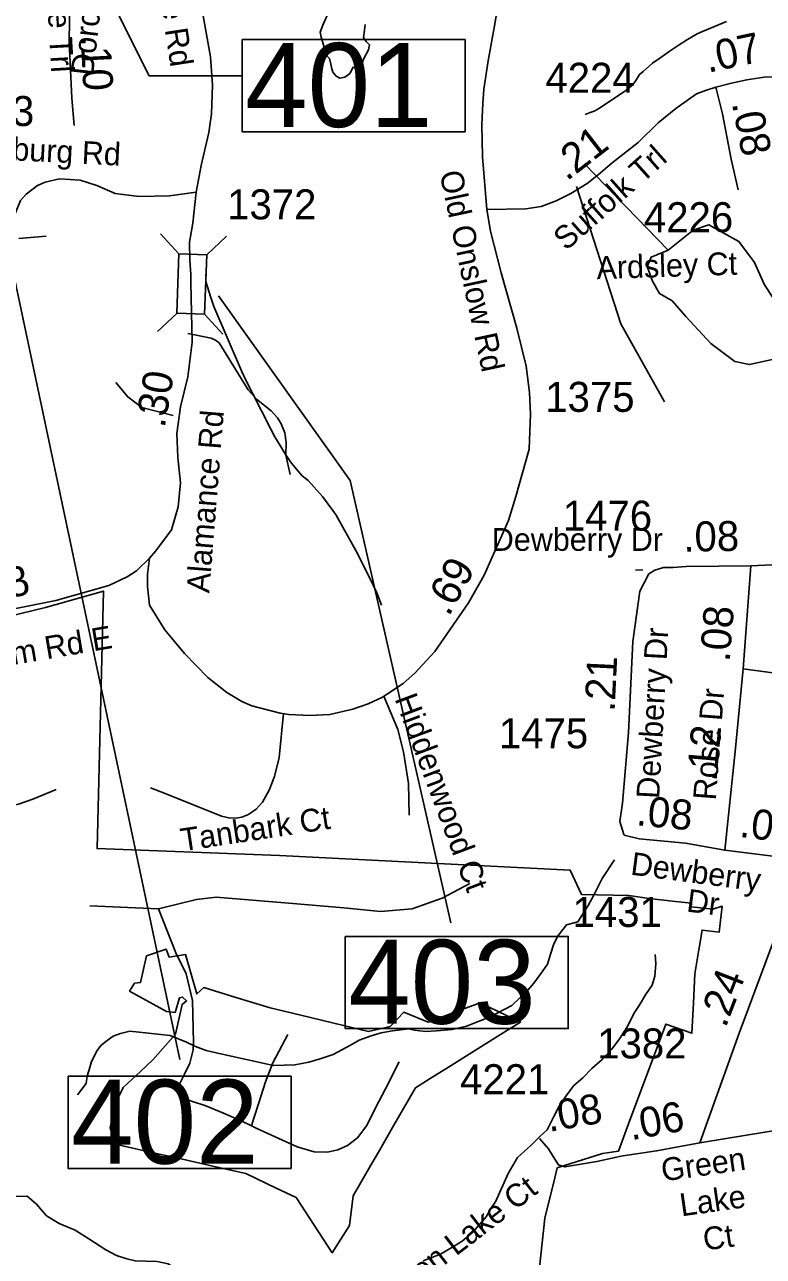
# Model space of a CAD drawing. Extents: x 1662474 to 1856135, y 779280 to 917889.
# Drawn here: x 1738952 to 1742029, y 819432 to 824566 of the extents above; entities that cross this region are included whole.
import ezdxf

# ---------------------------------------------------------------- set-up
doc = ezdxf.new("R2010")
doc.units = 0
for name, color, linetype in [('Exist Boundary Political City Limit New', 7, 'Continuous'), ('Exist Boundary Political City Limit New Hole', 7, 'Continuous'), ('Exist Hydrographic Misc Water Feature', 7, 'Continuous'), ('Exist Hydrographic Pond Under 1500 Sq Ft', 7, 'Continuous'), ('Exist Road Non-System Type 51', 7, 'Continuous'), ('Exist Road Non-System Type 51 Label', 7, 'Continuous'), ('Exist Road Secondary Mileage Hundredths English Label', 7, 'Continuous'), ('Exist Road Secondary Mileage Tenths English Label', 7, 'Continuous'), ('Exist Road Secondary Structure Standard Bridge CELL', 7, 'Continuous'), ('Exist Road Secondary Structure Standard Bridge Number Label', 7, 'Continuous'), ('Exist Road Secondary Type 41 Attributed', 7, 'Continuous'), ('Exist Road Secondary Type 51 Attributed', 7, 'Continuous'), ('Exist Road Secondary Type 51 Label', 7, 'Continuous'), ('Exist Road Secondary Type 51 Number Label', 7, 'Continuous'), ('Map Preparation Boundary City Limit Buffer Line', 7, 'Continuous')]:
    doc.layers.add(name, color=color, linetype=linetype)

msp = doc.modelspace()

# ---------------------------------------------------------------- linework, layer by layer
at = {"layer": 'Exist Boundary Political City Limit New'}
for points in [[(1738885.5, 822099.6), (1739039.6, 822136.3), (1739280.5, 822205.1), (1739254, 821131.9), (1740014.4, 821103.2), (1740838.6, 821061.3)], [(1740838.6, 821061.3), (1741225, 821041.6), (1741272.1, 820940.2), (1741468.6, 820936.1), (1741553.9, 820923.3), (1741663.2, 820911.8), (1741730.4, 820904.6)], [(1741730.4, 820904.6), (1741728.8, 820889.3), (1741819.2, 820879.9), (1741858.4, 820891.2), (1741845.9, 820783.8), (1741774.4, 820792.1), (1741760.6, 820709.2), (1741743.8, 820609.8), (1741738, 820489.5), (1741731.9, 820362.4), (1741623.2, 820400.2), (1741542.9, 820185), (1741473.8, 820000), (1741425.8, 819871.3), (1741359.4, 819860.4), (1741171, 819800.8), (1741160.8, 819759.2), (1741119.6, 819591.5), (1741078.8, 819219.2)]]:
    msp.add_lwpolyline(points, dxfattribs=at)
at = {"layer": 'Exist Boundary Political City Limit New Hole'}
msp.add_lwpolyline([(1739543.1, 820452.1), (1739579.1, 820448.9), (1739597, 820509.6), (1739609.5, 820513.1), (1739627, 820497), (1739608.9, 820482.3), (1739581, 820358.6), (1739485.5, 820250.9), (1739434.2, 820202.9), (1739362.8, 820135.9), (1739326.4, 820061), (1739308.1, 819967.5), (1739330.6, 819899.8), (1739457.4, 819871.2), (1739610.1, 819836.8), (1739753.5, 819804.4), (1739873.6, 819777.3), (1740000, 819717.1), (1740083.6, 819677.2), (1740233.8, 819447.6), (1740306, 819561), (1740321.1, 819684.9), (1740384.6, 819795.2), (1740425.8, 819866.8), (1740490.4, 819979), (1740580.2, 820135.2), (1740641.1, 820173.2), (1740717.5, 820221.1), (1740842.1, 820298.9), (1740956.4, 820370.3), (1741018.1, 820408.9), (1740959.6, 820436.8), (1740849.2, 820489.5), (1740777.9, 820462.6), (1740711.2, 820437.4), (1740633.4, 820408.1), (1740531.1, 820450.4), (1740474.4, 820390.1), (1740384.1, 820370.1), (1740280.5, 820395), (1740103, 820437.6), (1739974.4, 820468.6), (1739827.6, 820513.2), (1739699, 820552.4), (1739669.4, 820526.1), (1739622.5, 820690.2), (1739554.8, 820679), (1739541.8, 820712), (1739459.9, 820684.6), (1739435.1, 820573.7), (1739409.9, 820570.5), (1739389.2, 820538.1), (1739543.1, 820452.1)], dxfattribs=at)
at = {"layer": 'Exist Hydrographic Misc Water Feature'}
msp.add_line((1741632.6, 823625.9), (1741283.8, 823986.2), dxfattribs=at)
for points in [[(1741875.8, 824578.3), (1741775.3, 824537), (1741753.2, 824527.2), (1741713, 824503.6), (1741678.8, 824481.8), (1741636.5, 824454.1), (1741598.4, 824426.5), (1741568.2, 824404.7), (1741528.1, 824371), (1741513.7, 824357.2), (1741501.6, 824337.3), (1741485.4, 824315.3), (1741451.2, 824287.6), (1741344.5, 824216.5), (1741332.4, 824208.6), (1741324.4, 824204.6), (1741308.4, 824198.8), (1741286.9, 824191.3)], [(1739707.2, 823524.3), (1739706.8, 823494.8), (1739726.3, 823432.8), (1739739.8, 823390.7), (1739855, 823123.3), (1739876.8, 823078.5), (1739902.4, 823026.4), (1739977, 822882.1), (1739994.7, 822848.1), (1740016.2, 822811.5), (1740034, 822781.6), (1740059.5, 822743.3), (1740083.3, 822714.9), (1740108.9, 822684.8), (1740132.9, 822666.4), (1740192.3, 822599.5), (1740236, 822541.2), (1740249.8, 822521.2), (1740332.2, 822374.2), (1740387.1, 822264), (1740418.7, 822197.7), (1740438.2, 822145.6)], [(1741408.9, 821085.1), (1741358.5, 821007.5), (1741323.8, 820937.8), (1741299.4, 820894), (1741257, 820826.3)], [(1739172, 820106), (1739208.3, 820152.8), (1739212.8, 820183.1), (1739223.1, 820219), (1739231.3, 820245.1), (1739239.7, 820263), (1739251.8, 820286.5), (1739270, 820310.8), (1739296.1, 820332.4), (1739320.5, 820350), (1739350.8, 820361.7), (1739390.8, 820371.5), (1739558.9, 820353.3), (1739626.8, 820324.9), (1739664.5, 820306.9), (1739708.4, 820290.4), (1739762.1, 820277.7), (1739988.3, 820227.2), (1740078.3, 820230.3), (1740136.6, 820242.3), (1740182.7, 820255.2), (1740237, 820273.1), (1740309.4, 820312.6), (1740345.7, 820334), (1740396, 820351), (1740438, 820363.3), (1740484.3, 820372.2), (1740552.4, 820379.9), (1740574.6, 820375.3), (1740622.3, 820369.4), (1740668.5, 820372.6), (1740732.5, 820377.8), (1740792.9, 820391.4), (1740891.2, 820430.4), (1740981.8, 820477.8), (1741048.6, 820541.2), (1741073, 820571.1), (1741111.4, 820622), (1741129.8, 820650.4), (1741142.1, 820691.9), (1741156.7, 820734.3), (1741175.2, 820770.1), (1741195.5, 820796), (1741209.6, 820813.7), (1741257, 820826.3)]]:
    msp.add_lwpolyline(points, dxfattribs=at)
at = {"layer": 'Exist Hydrographic Pond Under 1500 Sq Ft'}
for points in [[(1740222.2, 824424.4), (1740207.5, 824441.6), (1740196.5, 824480.8), (1740187.9, 824513.9), (1740183, 824534.7), (1740194, 824562.9), (1740222.2, 824625.4)], [(1740370.5, 824566.6), (1740368.1, 824542.1), (1740363.2, 824511.4), (1740375.4, 824495.5), (1740388.9, 824482), (1740384, 824461.2), (1740363.2, 824422), (1740355.1, 824395.1), (1740352.7, 824378), (1740339.9, 824379.1), (1740320.3, 824388.9), (1740306.8, 824362), (1740286, 824347.3), (1740265.1, 824342.4), (1740250.4, 824350.9), (1740235.7, 824368.1), (1740230.8, 824387.7), (1740228.3, 824401.2), (1740222.2, 824424.4)], [(1741632.6, 823625.9), (1741736.5, 823709.7), (1741801.7, 823731.5), (1741927.8, 823661.9), (1741993, 823575), (1742032.2, 823483.8), (1742080, 823409.9), (1742153.9, 823327.4), (1742188.7, 823279.6), (1742197.4, 823236.1), (1742110.4, 823179.6), (1741971.3, 823149.2), (1741910.4, 823162.2), (1741810.4, 823236.1), (1741706.1, 823349.1), (1741649.6, 823414.3), (1741597.4, 823444.7), (1741567, 823496.8), (1741545.2, 823557.7), (1741562.6, 823596.8), (1741632.6, 823625.9)]]:
    msp.add_lwpolyline(points, dxfattribs=at)
at = {"layer": 'Exist Road Non-System Type 51'}
for p, q in [((1741526.8, 822292.9), (1741496.4, 822291.9)), ((1739223.6, 820892.5), (1739509.4, 820880.4))]:
    msp.add_line(p, q, dxfattribs=at)
for points in [[(1741618.1, 822994.2), (1741436.1, 823319.2), (1741250.4, 823890.4)], [(1739632, 823277.8), (1739729.4, 823259.6), (1739747, 823250.7), (1739762.8, 823239.2), (1739883.4, 823043.6), (1739917.6, 823004.8), (1739978.8, 822956.5), (1740005, 822926.9), (1740020.8, 822901.4), (1740035.9, 822863.9), (1740042.2, 822824.7), (1740040.6, 822770.7), (1740058.5, 822691.1)], [(1739331.5, 823074.1), (1739381.4, 823014.2), (1739440.9, 822969.6), (1739570.6, 822937)], [(1740448.2, 821767.2), (1740506.2, 821628.4), (1740530.1, 821534.4), (1740551.4, 821403.2), (1740553.5, 821271.2)], [(1740030.1, 821695.1), (1740012.1, 821511.4), (1739992.6, 821432.4), (1739970.9, 821375.9), (1739943, 821325.5), (1739916.5, 821296.2), (1739884, 821273.4), (1739856.4, 821262.2), (1739831.8, 821258.4), (1739802.1, 821259.7), (1739771.9, 821267), (1739537, 821361.2), (1739476.4, 821384.9)], [(1738695.6, 821354.4), (1738763.5, 821323.7), (1738832, 821311.6), (1738889.2, 821310.6), (1738926.5, 821317.4), (1738986.1, 821338.1), (1739083.1, 821378.2)], [(1739509.4, 820880.4), (1739668, 820920.2), (1739750.4, 820929.8), (1740052.2, 820904.5), (1740282.4, 820884.9), (1740435.1, 820869.6), (1740567.1, 820880.1), (1740692.1, 820925.2), (1740806.2, 820986.7)], [(1739509.4, 820880.4), (1739582.6, 820697.4), (1739624.6, 820609.2), (1739651.6, 820498.8), (1739655.9, 820324.5), (1739654.1, 820292.8), (1739640.6, 820238.1), (1739616.4, 820188.7), (1739597.1, 820149.4), (1739595.2, 820145), (1739593.2, 820137.5), (1739592.6, 820129.7), (1739593.2, 820121.9), (1739595.2, 820114.4), (1739598.6, 820107.4), (1739603.1, 820100.9), (1739608.6, 820095.4), (1739615, 820090.9), (1739622, 820087.7), (1739623.1, 820087.2), (1739646.9, 820079.4), (1739707.2, 820059.9), (1739780.5, 820029.5), (1739856.9, 819995.7), (1739897.1, 819976.6)], [(1740611.8, 819413.8), (1740684, 819441.4), (1740738.9, 819473.1), (1740775.4, 819496.2), (1740818.6, 819532.7), (1740848.2, 819566.8), (1740874.2, 819596.4), (1740891.4, 819627.7), (1740914.9, 819662), (1740966.4, 819777.5), (1741005.8, 819843.7), (1741061.1, 819893.8), (1741095.6, 819929.2), (1741098.6, 819932.4), (1741128.9, 819959.4), (1741156.1, 820015.1), (1741179, 820058.4), (1741207.4, 820101.7), (1741238.6, 820143.4), (1741277.6, 820176.2), (1741315.4, 820215.1), (1741357.4, 820252.9), (1741398.1, 820296.2), (1741430.4, 820338.2), (1741462.9, 820389.6), (1741490, 820445), (1741511.5, 820477.2), (1741538.5, 820521.9), (1741565.6, 820562.9), (1741577.9, 820600.4), (1741581.9, 820653.1), (1741579.2, 820690.7)], [(1739897.1, 819976.6), (1739907.6, 820008.8), (1739927.8, 820071.6), (1739954.9, 820160.2), (1739986, 820238.4), (1740048.1, 820356.6)], [(1739897.1, 819976.6), (1739914.5, 819968.4), (1739934.4, 819958.9), (1740011.4, 819923), (1740088.1, 819889.2), (1740158.5, 819867.5), (1740213.1, 819866.1), (1740256.2, 819875.6), (1740296.9, 819894.8), (1740338.4, 819926.5), (1740377.6, 819977.4), (1740414.4, 820051.4), (1740455.6, 820130.5), (1740512, 820242.8)], [(1739606, 819293.2), (1739610.2, 819335.9), (1739595.5, 819365.4), (1739580.9, 819379.7), (1739550.6, 819400.6), (1739503.9, 819410.9), (1739413.1, 819414), (1739377.6, 819422.2), (1739335.1, 819436.1), (1739290.2, 819459.7), (1739219.1, 819504.9), (1739162.1, 819541.4), (1739096.6, 819569.1), (1739043.4, 819600.6), (1739001.9, 819649.4), (1738962.2, 819683), (1738908.1, 819682)]]:
    msp.add_lwpolyline(points, dxfattribs=at)
at = {"layer": 'Exist Road Secondary Structure Standard Bridge CELL'}
for p, q in [((1738928.6, 823673.7), (1739041.3, 823684.6)), ((1739518, 823694.1), (1739595, 823611.1)), ((1739793.6, 823683.9), (1739710.7, 823606.9)), ((1739587.9, 823363.4), (1739505, 823286.3)), ((1739701, 823359.2), (1739778, 823276.3))]:
    msp.add_line(p, q, dxfattribs=at)
msp.add_lwpolyline([(1739710.7, 823606.9), (1739701.6, 823359.2), (1739585.8, 823363.4), (1739595, 823611.1)], close=True, dxfattribs=at)
at = {"layer": 'Exist Road Secondary Structure Standard Bridge Number Label'}
msp.add_line((1738901.6, 823547.6), (1739598.9, 820252.6), dxfattribs=at)
for points in [[(1738560.7, 826164.3), (1739471.5, 824352), (1739857.8, 824352)], [(1739760.1, 823434.9), (1740308.1, 822665.3), (1740727.9, 820823)]]:
    msp.add_lwpolyline(points, dxfattribs=at)
for points in [[(1739858, 824503.3), (1740787, 824503.3), (1740787, 824119.2), (1739858, 824119.2)], [(1740287.8, 820765.9), (1741216.8, 820765.9), (1741216.8, 820381.8), (1740287.8, 820381.8)], [(1739133.4, 820182.9), (1740062.4, 820182.9), (1740062.4, 819798.8), (1739133.4, 819798.8)]]:
    msp.add_lwpolyline(points, close=True, dxfattribs=at)
at = {"layer": 'Exist Road Secondary Type 41 Attributed'}
msp.add_lwpolyline([(1741436, 819849.9), (1741411.6, 819845), (1741335.7, 819827.9), (1741202.9, 819804.9), (1741176.6, 819813.7), (1741154.2, 819848.6), (1741134.7, 819880.5), (1741097.5, 819923)], dxfattribs=at)
at = {"layer": 'Exist Road Secondary Type 51 Attributed'}
for p, q in [((1741977.5, 822310.5), (1741944.8, 821881.5)), ((1742198.2, 821084.1), (1741868.4, 821125.1))]:
    msp.add_line(p, q, dxfattribs=at)
for points in [[(1739666.6, 823868), (1739686.9, 823979), (1739719, 824116.3), (1739730.4, 824194.1), (1739735, 824313.1), (1739725.8, 824432.1), (1739693.5, 824617.2), (1739665.2, 824799.4), (1739644.9, 825003.6), (1739614.5, 825199.8), (1739607.6, 825379.3)], [(1740877.4, 823795.3), (1740860.1, 824014.7), (1740856.4, 824149), (1740860.9, 824236.6), (1740865.5, 824296.6), (1740882.5, 824414.5), (1740912, 824576.3), (1740943.8, 824774), (1740977.3, 824920.7)], [(1739140.7, 824677), (1739137.5, 824492.4), (1739149.2, 824259.5), (1739158.1, 824145.5)], [(1741832.2, 824304.6), (1741897, 824321.6), (1741960.8, 824335.2), (1742032.4, 824346.8), (1742086.6, 824348.7), (1742174.8, 824344.2)], [(1740877.4, 823795.3), (1741039.7, 823797.6), (1741104.5, 823807.8), (1741165.9, 823831.7), (1741227.3, 823862.4), (1741295.6, 823903.3), (1741343.4, 823940.9), (1741399.8, 823989.7), (1741508.6, 824074.2), (1741590.9, 824155.8), (1741665.3, 824215.7), (1741750.8, 824276.8), (1741789, 824291.3), (1741832.2, 824304.6)], [(1741832.2, 824304.6), (1741858.6, 824194), (1741895.7, 824004.4), (1741924.5, 823876.7)], [(1738808.6, 823613.8), (1738823.1, 823628.1), (1738849, 823662), (1738873, 823696.4), (1738907.4, 823765.3), (1738934.2, 823832.2), (1738958.6, 823858.5), (1739005.3, 823895.3), (1739037.6, 823908.8), (1739097.7, 823923.1), (1739183, 823917.8), (1739253.5, 823895.8), (1739329.8, 823861.6), (1739429.5, 823849.1), (1739555.2, 823851.8), (1739666.6, 823868)], [(1739644.9, 823491.2), (1739644.4, 823524), (1739640.7, 823583.9), (1739638.3, 823659.6), (1739652.4, 823737.8), (1739666.6, 823868)], [(1739471.6, 822342.4), (1739464.3, 822274.8), (1739463.9, 822224.6), (1739472.8, 822146.9), (1739536.6, 822043.9), (1739617.8, 821945.2), (1739715.7, 821845.2), (1739794.7, 821782.4), (1739856.7, 821744.2), (1739899.1, 821726.9), (1740016.7, 821695.9), (1740052.2, 821691), (1740140.2, 821686.1), (1740223.2, 821691), (1740319.3, 821713), (1740382.6, 821735), (1740442.4, 821763.3), (1740451.6, 821767.9), (1740529.4, 821819.4), (1740578.1, 821862.3), (1740660.7, 821953), (1740800.8, 822155.4), (1740866.4, 822270.8), (1740967.2, 822499.1), (1740998.4, 822599), (1741054.3, 822796.8), (1741059.6, 822942.8), (1741055.4, 823032.1), (1741041.3, 823142.8), (1741002.7, 823301.3), (1740936.8, 823531.9), (1740892.2, 823704.3), (1740877.4, 823795.3)], [(1739471.6, 822342.4), (1739498.4, 822372.7), (1739563.7, 822460.5), (1739591.2, 822555.5), (1739602.1, 822655.5), (1739591, 822761.6), (1739585.9, 822861.5), (1739600.9, 822973.5), (1739631.7, 823098.4), (1739649.6, 823241.8), (1739646.8, 823365.8), (1739644.9, 823491.2)], [(1743066.1, 822370.6), (1742736.1, 822346.5), (1741977.5, 822310.5)], [(1738612, 822098), (1738817, 822112.7), (1739081.8, 822165.5), (1739302.2, 822228.6), (1739379.9, 822264.1), (1739418.1, 822289.7), (1739471.6, 822342.4)], [(1741552.8, 822277), (1741515.5, 822205.1), (1741486.4, 821994.2), (1741468.2, 821616), (1741442.8, 821321.5), (1741431.9, 821245.1), (1741447.8, 821190)], [(1741977.5, 822310.5), (1741708.3, 822306.9), (1741653.8, 822303.3), (1741613.7, 822303.3), (1741577.4, 822292.4), (1741552.8, 822277)], [(1741944.8, 821881.5), (1741912, 821536), (1741868.4, 821125.1)], [(1742525.5, 821798.6), (1742348.6, 821826.9), (1741944.8, 821881.5)], [(1741868.4, 821125.1), (1741704.7, 821154.2), (1741511.9, 821172.4), (1741450.1, 821187), (1741447.8, 821190)], [(1741764.6, 819905), (1741929.2, 820362.1), (1742153.4, 820965.4), (1742198.2, 821084.1)], [(1742834.3, 820036.4), (1742777.7, 820049.1), (1742738.4, 820052.3), (1742684.6, 820052.3), (1742498.1, 820024.5), (1742172.3, 819972.8), (1741874.8, 819924.1), (1741764.6, 819905)], [(1741764.6, 819905), (1741584.8, 819871.8), (1741436, 819849.9)]]:
    msp.add_lwpolyline(points, dxfattribs=at)
at = {"layer": 'Map Preparation Boundary City Limit Buffer Line'}
for points in [[(1738885.5, 822099.6), (1739039.6, 822136.3), (1739280.5, 822205.1), (1739254, 821131.9), (1740014.4, 821103.2), (1740838.6, 821061.3)], [(1740838.6, 821061.3), (1741225, 821041.6), (1741272.1, 820940.2), (1741468.6, 820936.1), (1741553.9, 820923.3), (1741663.2, 820911.8), (1741730.4, 820904.6)], [(1741730.4, 820904.6), (1741728.8, 820889.3), (1741819.2, 820879.9), (1741858.4, 820891.2), (1741845.9, 820783.8), (1741774.4, 820792.1), (1741760.6, 820709.2), (1741743.8, 820609.8), (1741738, 820489.5), (1741731.9, 820362.4), (1741623.2, 820400.2), (1741542.9, 820185), (1741473.8, 820000), (1741425.8, 819871.3), (1741359.4, 819860.4), (1741171, 819800.8), (1741160.8, 819759.2), (1741119.6, 819591.5), (1741078.8, 819219.2)], [(1739543.1, 820452.1), (1739579.1, 820448.9), (1739597, 820509.6), (1739609.5, 820513.1), (1739627, 820497), (1739608.9, 820482.3), (1739581, 820358.6), (1739485.5, 820250.9), (1739434.2, 820202.9), (1739362.8, 820135.9), (1739326.4, 820061), (1739308.1, 819967.5), (1739330.6, 819899.8), (1739457.4, 819871.2), (1739610.1, 819836.8), (1739753.5, 819804.4), (1739873.6, 819777.3), (1740000, 819717.1), (1740083.6, 819677.2), (1740233.8, 819447.6), (1740306, 819561), (1740321.1, 819684.9), (1740384.6, 819795.2), (1740425.8, 819866.8), (1740490.4, 819979), (1740580.2, 820135.2), (1740641.1, 820173.2), (1740717.5, 820221.1), (1740842.1, 820298.9), (1740956.4, 820370.3), (1741018.1, 820408.9), (1740959.6, 820436.8), (1740849.2, 820489.5), (1740777.9, 820462.6), (1740711.2, 820437.4), (1740633.4, 820408.1), (1740531.1, 820450.4), (1740474.4, 820390.1), (1740384.1, 820370.1), (1740280.5, 820395), (1740103, 820437.6), (1739974.4, 820468.6), (1739827.6, 820513.2), (1739699, 820552.4), (1739669.4, 820526.1), (1739622.5, 820690.2), (1739554.8, 820679), (1739541.8, 820712), (1739459.9, 820684.6), (1739435.1, 820573.7), (1739409.9, 820570.5), (1739389.2, 820538.1), (1739543.1, 820452.1)]]:
    msp.add_lwpolyline(points, dxfattribs=at)

# ---------------------------------------------------------------- texts
at = {"layer": 'Exist Road Non-System Type 51 Label'}
for s, rotation, p in [('Hiddenwood Ct', 290.5454, (1740492.4, 821756.7)), ('Tanbark Ct', 8.6761, (1739609.1, 821120.1)), ('Green Lake Ct', 37.7111, (1740441.9, 819193.7))]:
    msp.add_text(s, height=95, rotation=rotation, dxfattribs=at).set_placement(p)
at = {"layer": 'Exist Road Secondary Mileage Hundredths English Label'}
for s, rotation, p in [('.07', 11.971, (1741799, 824364.7)), ('.21', 37.8411, (1741210.6, 823911)), ('.08', 0.7739, (1741697, 822369.3)), ('.69', 60.7443, (1740718.6, 822095.6)), ('.28', 13.6458, (1738756.3, 822141.1)), ('.21', 87.2463, (1741409.7, 821700.5)), ('.06', 352.9004, (1741926.7, 821180.9)), ('.08', 9.8336, (1741136.6, 819950.8)), ('.06', 10.4653, (1741479.2, 819915.8))]:
    msp.add_text(s, height=125, rotation=rotation, dxfattribs=at).set_placement(p)
at = {"layer": 'Exist Road Secondary Mileage Tenths English Label'}
for s, rotation, p in [('.10', 272.8929, (1739185.4, 824518.8)), ('.08', 281.0748, (1741897.9, 824238.1)), ('.30', 80.1204, (1739535, 822881.8)), ('.08', 85.4517, (1741889, 821907.6)), ('.12', 85.0175, (1741834.3, 821409)), ('.08', 354.6129, (1741497.2, 821229.3)), ('.24', 68.9352, (1741872, 820381.3))]:
    msp.add_text(s, height=125, rotation=rotation, dxfattribs=at).set_placement(p)
at = {"layer": 'Exist Road Secondary Structure Standard Bridge Number Label'}
for s, p in [('401', (1739870.6, 824139)), ('403', (1740300.3, 820401.6)), ('402', (1739146, 819818.6))]:
    msp.add_text(s, height=350, dxfattribs=at).set_placement(p)
at = {"layer": 'Exist Road Secondary Type 51 Label'}
for s, rotation, p in [('Dorchester Rd', 83.5992, (1739237.4, 824349.5)), ('Alamance Rd', 278.7795, (1739444.2, 825138.6)), ('Bridle Trl', 273.2467, (1739034.4, 824871.2)), ('Mecklenburg Rd', 357.1477, (1738426.7, 824023.9)), ('Suffolk Trl', 41.631, (1741207.7, 823620.4)), ('Old Onslow Rd', 282.0614, (1740680, 823947.5)), ('Ardsley Ct', 1.8568, (1741335.9, 823504.7)), ('Alamance Rd', 85.4141, (1739721.2, 822194.9)), ('Rockingham Rd E', 9.6942, (1738313, 821795.8)), ('Dewberry Dr', 86.9129, (1741595.4, 821337.6)), ('Rose Dr', 85.6267, (1741831.4, 821331)), ('Dewberry', 352.5233, (1741473.2, 821023.5)), (' Dr', 352.5233, (1741671.2, 820874.5)), ('Green', 8.1335, (1741610.9, 819744.2)), (' Lake', 8.1335, (1741653.3, 819593.6)), (' Ct', 8.1335, (1741750.1, 819450.9))]:
    msp.add_text(s, height=95, rotation=rotation, dxfattribs=at).set_placement(p)
msp.add_text('Dewberry Dr', height=95, dxfattribs=at).set_placement((1740898.2, 822372.6))
at = {"layer": 'Exist Road Secondary Type 51 Number Label'}
for s, p in [('4224', (1741121.6, 824281.7)), ('1423', (1738620.3, 824143.1)), ('1372', (1739795.7, 823754.1)), ('4226', (1741531.9, 823700.6)), ('1375', (1741121.1, 822951.9)), ('1476', (1741194.1, 822456.9)), ('1475', (1740927.9, 821549.8)), ('1431', (1741234.6, 820805.3)), ('1382', (1741337.5, 820257.2)), ('4221', (1740766, 820108.1))]:
    msp.add_text(s, height=125, dxfattribs=at).set_placement(p)

doc.saveas('drawing.dxf')
